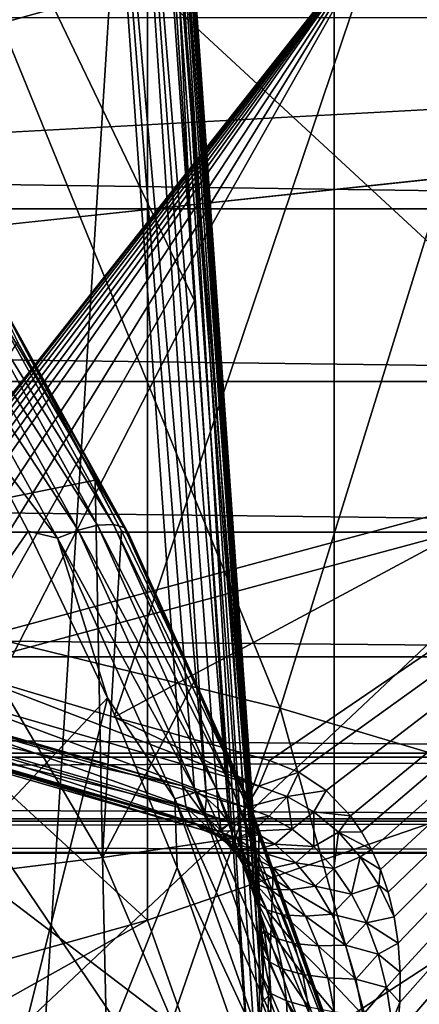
# Model space of a CAD drawing. Header units: metres. Extents: x -109 to 109, y -78 to 121.
# Tile 551 of 656: x 10.137 to 10.95, y -52.087 to -50.088. Entities that reach past the tile are written whole.
import ezdxf

# ---------------------------------------------------------------- set-up
doc = ezdxf.new("R2010")
doc.units = ezdxf.units.M
doc.layers.add('solid_508554_SW0001', color=7, linetype='CONTINUOUS')

msp = doc.modelspace()

# ---------------------------------------------------------------- linework, layer by layer
at = {"layer": 'solid_508554_SW0001'}
for points in [[(8.803325, -50.408958, 8.689124), (8.803325, -32.729481, 39.310875), (10.397038, -33.173328, 38.54211)], [(8.803325, -32.77586, 39.337654), (8.803325, -50.455338, 8.7159), (10.397038, -50.01149, 9.484665)], [(8.803325, -50.408958, 8.689124), (10.397038, -33.173328, 38.54211), (10.397038, -49.965111, 9.457888)], [(8.803325, -50.408958, 8.689124), (10.397038, -49.965111, 9.457888), (8.803373, -39.922939, 2.635043)], [(9.545432, -51.479877, 6.834235), (9.545437, -44.551674, 2.834236), (11.283771, -44.083958, 3.644346)], [(11.283785, -51.012154, 7.644356), (9.545432, -51.479877, 6.834235), (11.283771, -44.083958, 3.644346)], [(10.664383, -44.574646, -0.672659), (11.651801, -44.331177, -0.250956), (12.247202, -52.38657, 2.19669)], [(9.656664, -44.796349, -1.05666), (10.664383, -44.574646, -0.672659), (10.143072, -52.862133, 1.372991)], [(10.664383, -44.574646, -0.672659), (12.247202, -52.38657, 2.19669), (10.143072, -52.862133, 1.372991)], [(8.630564, -44.995865, -1.402229), (9.656664, -44.796349, -1.05666), (10.143072, -52.862133, 1.372991)], [(8.630564, -44.995865, -1.402229), (10.143072, -52.862133, 1.372991), (7.965859, -53.246765, 0.706794)], [(0.000003, -50.372105, -0.247045), (14.57333, -48.073761, 3.7338), (16.331614, -47.398849, 4.902783)], [(8.197713, -48.870541, 2.353737), (0.000003, -50.372105, -0.247045), (16.331614, -47.398849, 4.902783)], [(0.000003, -50.372105, -0.247045), (2.214558, -50.323742, -0.163279), (14.57333, -48.073761, 3.7338)], [(2.214558, -50.323742, -0.163279), (12.70409, -48.669445, 2.702048), (14.57333, -48.073761, 3.7338)], [(12.934439, -48.086067, 49.860153), (12.413736, -50.388714, 49.702404), (10.870768, -49.898949, 50.550705)], [(2.214558, -50.323742, -0.163279), (4.412245, -50.179024, 0.087381), (12.70409, -48.669445, 2.702048)], [(4.412245, -50.179024, 0.087381), (10.738096, -49.181374, 1.815359), (12.70409, -48.669445, 2.702048)], [(12.749997, -48.800533, 2.674999), (10.77676, -49.314133, 1.785416), (12.749996, -52.264633, 4.674998)], [(9.003019, -51.079414, 53.190731), (10.667195, -51.486198, 52.486164), (9.583935, -48.830902, 53.421783)], [(10.667195, -51.486198, 52.486164), (11.355492, -49.263935, 52.671753), (9.583935, -48.830902, 53.421783)], [(9.793039, -50.082699, 49.269955), (9.840983, -51.462761, 50.230198), (10.270909, -48.85442, 48.046803)], [(9.840983, -51.462761, 50.230198), (10.468128, -51.643803, 49.916626), (10.270909, -48.85442, 48.046803)], [(10.492994, -51.653294, 49.903805), (10.270909, -48.85442, 48.046803), (10.468128, -51.643803, 49.916626)], [(10.517277, -51.668503, 49.891117), (10.332911, -48.877975, 48.005394), (10.270909, -48.85442, 48.046803)], [(10.492994, -51.653294, 49.903805), (10.517277, -51.668503, 49.891117), (10.270909, -48.85442, 48.046803)], [(10.564074, -51.720291, 49.866043), (10.380536, -48.909786, 47.952103), (10.332911, -48.877975, 48.005394)], [(10.540988, -51.690331, 49.878536), (10.564074, -51.720291, 49.866043), (10.332911, -48.877975, 48.005394)], [(10.517277, -51.668503, 49.891117), (10.540988, -51.690331, 49.878536), (10.332911, -48.877975, 48.005394)], [(10.61315, -51.839348, 49.837845), (10.410513, -48.947681, 47.890556), (10.380536, -48.909786, 47.952103)], [(10.604959, -51.810043, 49.84285), (10.61315, -51.839348, 49.837845), (10.380536, -48.909786, 47.952103)], [(10.58581, -51.759869, 49.853958), (10.604959, -51.810043, 49.84285), (10.380536, -48.909786, 47.952103)], [(10.564074, -51.720291, 49.866043), (10.58581, -51.759869, 49.853958), (10.380536, -48.909786, 47.952103)], [(10.630002, -51.945702, 49.826069), (10.420795, -48.98909, 47.824944), (10.410513, -48.947681, 47.890556)], [(10.625879, -51.907047, 49.829361), (10.630002, -51.945702, 49.826069), (10.410513, -48.947681, 47.890556)], [(10.620193, -51.871666, 49.833324), (10.625879, -51.907047, 49.829361), (10.410513, -48.947681, 47.890556)], [(10.61315, -51.839348, 49.837845), (10.620193, -51.871666, 49.833324), (10.410513, -48.947681, 47.890556)], [(10.630186, -52.082794, 49.821415), (10.410677, -49.031193, 47.759724), (10.420795, -48.98909, 47.824944)], [(10.632488, -52.033417, 49.821953), (10.630186, -52.082794, 49.821415), (10.420795, -48.98909, 47.824944)], [(10.632305, -51.987762, 49.823547), (10.632488, -52.033417, 49.821953), (10.420795, -48.98909, 47.824944)], [(10.630002, -51.945702, 49.826069), (10.632305, -51.987762, 49.823547), (10.420795, -48.98909, 47.824944)], [(10.410677, -49.031193, 47.759724), (10.493095, -50.658848, 48.763649), (10.380838, -49.071125, 47.699341)], [(10.410677, -49.031193, 47.759724), (10.605354, -52.246571, 49.827961), (10.493095, -50.658848, 48.763649)], [(10.616769, -52.19043, 49.824249), (10.605354, -52.246571, 49.827961), (10.410677, -49.031193, 47.759724)], [(10.625001, -52.135807, 49.822186), (10.616769, -52.19043, 49.824249), (10.410677, -49.031193, 47.759724)], [(10.630186, -52.082794, 49.821415), (10.625001, -52.135807, 49.822186), (10.410677, -49.031193, 47.759724)], [(10.493095, -50.658848, 48.763649), (9.920848, -49.469486, 47.009354), (10.380838, -49.071125, 47.699341)], [(13.732098, -49.072243, -65.114044), (-13.732092, -49.0723, -65.114182), (-13.515706, -51.585316, -71.415703)], [(13.636007, -50.126842, -67.715462), (13.732098, -49.072243, -65.114044), (-13.515706, -51.585316, -71.415703)], [(4.412245, -50.179024, 0.087381), (6.576328, -49.939053, 0.503026), (10.738096, -49.181374, 1.815359)], [(10.667195, -51.486198, 52.486164), (12.258504, -51.960304, 51.664986), (11.355492, -49.263935, 52.671753)], [(10.77676, -49.314133, 1.785416), (8.721509, -49.739788, 1.048158), (10.776758, -52.778236, 3.785415)], [(10.77676, -49.314133, 1.785416), (10.776758, -52.778236, 3.785415), (12.749996, -52.264633, 4.674998)], [(10.493095, -50.658848, 48.763649), (9.937366, -51.739285, 48.248642), (9.920848, -49.469486, 47.009354)], [(9.471848, -51.668388, 50.692566), (9.250982, -49.475708, 51.283783), (10.870768, -49.898949, 50.550705)], [(11.902046, -49.496014, 10.377499), (10.397038, -50.01149, 9.484665), (11.90202, -51.40131, 11.477498)], [(8.721509, -49.739788, 1.048158), (8.721507, -53.203892, 3.048157), (10.776758, -52.778236, 3.785415)], [(9.512344, -51.617981, 50.69112), (9.471848, -51.668388, 50.692566), (10.870768, -49.898949, 50.550705)], [(9.554229, -51.57291, 50.687508), (9.512344, -51.617981, 50.69112), (10.870768, -49.898949, 50.550705)], [(9.596543, -51.533581, 50.682003), (9.554229, -51.57291, 50.687508), (10.870768, -49.898949, 50.550705)], [(9.639615, -51.499245, 50.674709), (9.596543, -51.533581, 50.682003), (10.870768, -49.898949, 50.550705)], [(9.682066, -51.470566, 50.666), (9.639615, -51.499245, 50.674709), (10.870768, -49.898949, 50.550705)], [(9.723774, -51.447052, 50.656075), (9.682066, -51.470566, 50.666), (10.870768, -49.898949, 50.550705)], [(9.764469, -51.428383, 50.645145), (9.723774, -51.447052, 50.656075), (10.870768, -49.898949, 50.550705)], [(9.803988, -51.414253, 50.633373), (9.764469, -51.428383, 50.645145), (10.870768, -49.898949, 50.550705)], [(9.879127, -51.398453, 50.607803), (9.803988, -51.414253, 50.633373), (10.870768, -49.898949, 50.550705)], [(9.948983, -51.397491, 50.580105), (9.879127, -51.398453, 50.607803), (10.870768, -49.898949, 50.550705)], [(10.013428, -51.409973, 50.550735), (9.948983, -51.397491, 50.580105), (10.870768, -49.898949, 50.550705)], [(10.329443, -51.503918, 50.394688), (10.013428, -51.409973, 50.550735), (10.870768, -49.898949, 50.550705)], [(10.329443, -51.503918, 50.394688), (10.870768, -49.898949, 50.550705), (12.413736, -50.388714, 49.702404)], [(10.397038, -50.01149, 9.484665), (8.803325, -50.455338, 8.7159), (10.397017, -51.916786, 10.58467)], [(10.397038, -50.01149, 9.484665), (10.397017, -51.916786, 10.58467), (11.90202, -51.40131, 11.477498)], [(-13.515705, -50.083374, -75.205978), (13.515705, -50.083374, -75.205978), (13.515705, -50.471798, -74.982986)], [(-13.515705, -50.471798, -74.982986), (-13.515705, -50.083374, -75.205978), (13.515705, -50.471798, -74.982986)], [(13.636007, -50.126842, -67.715462), (-13.515706, -51.585316, -71.415703), (0, -51.585346, -71.415787)], [(0, -51.585346, -71.415787), (13.515706, -51.585316, -71.415703), (13.636007, -50.126842, -67.715462)], [(10.645167, -51.592342, 50.234867), (10.329443, -51.503918, 50.394688), (12.413736, -50.388714, 49.702404)], [(10.704937, -51.615742, 50.202118), (10.645167, -51.592342, 50.234867), (12.413736, -50.388714, 49.702404)], [(10.760201, -51.652851, 50.167252), (10.704937, -51.615742, 50.202118), (12.413736, -50.388714, 49.702404)], [(10.810091, -51.704769, 50.130299), (10.760201, -51.652851, 50.167252), (12.413736, -50.388714, 49.702404)], [(10.832551, -51.736797, 50.111076), (10.810091, -51.704769, 50.130299), (12.413736, -50.388714, 49.702404)], [(10.852999, -51.773129, 50.091434), (10.832551, -51.736797, 50.111076), (12.413736, -50.388714, 49.702404)], [(10.871103, -51.813915, 50.071449), (10.852999, -51.773129, 50.091434), (12.413736, -50.388714, 49.702404)], [(10.862473, -52.334396, 49.917179), (10.88038, -52.274696, 49.927864), (12.413736, -50.388714, 49.702404)], [(12.19121, -52.796009, 49.118076), (10.862473, -52.334396, 49.917179), (12.413736, -50.388714, 49.702404)], [(10.886433, -51.85928, 50.051266), (10.871103, -51.813915, 50.071449), (12.413736, -50.388714, 49.702404)], [(10.88038, -52.274696, 49.927864), (10.894244, -52.214859, 49.940254), (12.413736, -50.388714, 49.702404)], [(10.898536, -51.909439, 50.031006), (10.886433, -51.85928, 50.051266), (12.413736, -50.388714, 49.702404)], [(10.894244, -52.214859, 49.940254), (10.897787, -52.19595, 49.944515), (12.413736, -50.388714, 49.702404)], [(10.897787, -52.19595, 49.944515), (10.904913, -52.148457, 49.955944), (12.413736, -50.388714, 49.702404)], [(10.906805, -51.963486, 50.011181), (10.898536, -51.909439, 50.031006), (12.413736, -50.388714, 49.702404)], [(10.904913, -52.148457, 49.955944), (10.910427, -52.083778, 49.973244), (12.413736, -50.388714, 49.702404)], [(10.910931, -52.021835, 49.991791), (10.906805, -51.963486, 50.011181), (12.413736, -50.388714, 49.702404)], [(10.910427, -52.083778, 49.973244), (10.910931, -52.021835, 49.991791), (12.413736, -50.388714, 49.702404)], [(8.803325, -50.455338, 8.7159), (8.80333, -52.360622, 9.81592), (10.397017, -51.916786, 10.58467)], [(-13.515705, -50.471798, -74.982986), (13.515705, -50.471798, -74.982986), (13.515705, -50.822693, -74.704659)], [(-13.515705, -50.822697, -74.704659), (-13.515705, -50.471798, -74.982986), (13.515705, -50.822693, -74.704659)], [(9.973162, -50.61264, 53.7481), (10.010931, -50.600384, 53.773167), (10.295687, -51.114521, 53.556156)], [(10.010931, -50.600384, 53.773167), (10.041932, -50.596527, 53.808224), (10.327798, -51.112663, 53.59037)], [(10.295687, -51.114521, 53.556156), (10.010931, -50.600384, 53.773167), (10.327798, -51.112663, 53.59037)], [(10.041932, -50.596527, 53.808224), (10.063128, -50.601437, 53.849834), (10.349673, -51.118805, 53.631462)], [(10.327798, -51.112663, 53.59037), (10.041932, -50.596527, 53.808224), (10.349673, -51.118805, 53.631462)], [(10.063128, -50.601437, 53.849834), (10.072439, -50.614643, 53.893925), (10.35917, -51.132343, 53.675411)], [(10.349673, -51.118805, 53.631462), (10.063128, -50.601437, 53.849834), (10.35917, -51.132343, 53.675411)], [(9.932325, -50.632084, 53.735481), (9.973162, -50.61264, 53.7481), (10.256489, -51.124195, 53.532181)], [(10.256489, -51.124195, 53.532181), (9.973162, -50.61264, 53.7481), (10.295687, -51.114521, 53.556156)], [(10.072439, -50.614643, 53.893925), (10.290705, -51.022869, 53.767838), (10.344529, -51.126045, 53.723351)], [(10.072439, -50.614643, 53.893925), (10.132792, -50.741665, 53.890404), (10.290705, -51.022869, 53.767838)], [(10.35917, -51.132343, 53.675411), (10.072439, -50.614643, 53.893925), (10.344529, -51.126045, 53.723351)], [(10.214044, -51.140736, 53.520786), (10.041788, -50.913551, 53.6273), (9.932325, -50.632084, 53.735481)], [(10.214044, -51.140736, 53.520786), (9.932325, -50.632084, 53.735481), (10.256489, -51.124195, 53.532181)], [(10.493095, -50.658848, 48.763649), (10.605354, -52.246571, 49.827961), (9.937366, -51.739285, 48.248642)], [(9.900638, -51.101517, 54.677593), (10.290705, -51.022869, 53.767838), (10.132792, -50.741665, 53.890404)], [(-13.515705, -50.822697, -74.704659), (13.515705, -50.822693, -74.704659), (13.515705, -51.128242, -74.377182)], [(-13.515705, -51.128246, -74.377182), (-13.515705, -50.822697, -74.704659), (13.515705, -51.128242, -74.377182)], [(10.041788, -50.913551, 53.6273), (10.15479, -51.12661, 53.53791), (8.811805, -53.066788, 53.481693)], [(10.214044, -51.140736, 53.520786), (10.15479, -51.12661, 53.53791), (10.041788, -50.913551, 53.6273)], [(11.199408, -53.961456, 2.536016), (9.545432, -51.479877, 6.834235), (11.283785, -51.012154, 7.644356)], [(9.900638, -51.101517, 54.677593), (10.305578, -51.789371, 54.427662), (10.290705, -51.022869, 53.767838)], [(10.344529, -51.126045, 53.723351), (10.290705, -51.022869, 53.767838), (10.305578, -51.789371, 54.427662)], [(11.283785, -51.058533, 7.671133), (9.545481, -52.692303, 7.534254), (9.545432, -51.526257, 6.861012)], [(11.283785, -51.058533, 7.671133), (9.545432, -51.526257, 6.861012), (10.83016, -53.228264, 3.913049)], [(11.283785, -51.058533, 7.671133), (11.2838, -52.224586, 8.344362), (9.545481, -52.692303, 7.534254)], [(11.283785, -51.058533, 7.671133), (10.83016, -53.228264, 3.913049), (12.813181, -52.712116, 4.807044)], [(9.912137, -53.66618, 52.133705), (10.667195, -51.486198, 52.486164), (9.003019, -51.079414, 53.190731)], [(9.900638, -51.101517, 54.677593), (9.933721, -51.83519, 55.342525), (10.305578, -51.789371, 54.427662)], [(-13.515705, -51.128246, -74.377182), (13.515705, -51.128242, -74.377182), (13.515706, -51.381634, -74.007874)], [(-13.515705, -51.381638, -74.007874), (-13.515705, -51.128246, -74.377182), (13.515706, -51.381634, -74.007874)], [(10.15479, -51.12661, 53.53791), (10.315692, -51.464958, 53.397972), (8.811805, -53.066788, 53.481693)], [(10.214044, -51.140736, 53.520786), (10.315692, -51.464958, 53.397972), (10.15479, -51.12661, 53.53791)], [(10.214044, -51.140736, 53.520786), (10.256489, -51.124195, 53.532181), (10.496525, -51.656353, 53.313503)], [(10.256489, -51.124195, 53.532181), (10.295687, -51.114521, 53.556156), (10.536938, -51.649372, 53.336376)], [(10.496525, -51.656353, 53.313503), (10.256489, -51.124195, 53.532181), (10.536938, -51.649372, 53.336376)], [(10.295687, -51.114521, 53.556156), (10.327798, -51.112663, 53.59037), (10.56999, -51.649605, 53.369728)], [(10.536938, -51.649372, 53.336376), (10.295687, -51.114521, 53.556156), (10.56999, -51.649605, 53.369728)], [(10.344529, -51.126045, 53.723351), (10.305578, -51.789371, 54.427662), (10.491848, -51.431995, 53.592854)], [(10.327798, -51.112663, 53.59037), (10.349673, -51.118805, 53.631462), (10.592443, -51.657024, 53.410297)], [(10.56999, -51.649605, 53.369728), (10.327798, -51.112663, 53.59037), (10.592443, -51.657024, 53.410297)], [(10.35917, -51.132343, 53.675411), (10.344529, -51.126045, 53.723351), (10.491848, -51.431995, 53.592854)], [(10.349673, -51.118805, 53.631462), (10.35917, -51.132343, 53.675411), (10.602096, -51.67091, 53.454105)], [(10.592443, -51.657024, 53.410297), (10.349673, -51.118805, 53.631462), (10.602096, -51.67091, 53.454105)], [(10.452713, -51.669865, 53.303356), (10.315692, -51.464958, 53.397972), (10.214044, -51.140736, 53.520786)], [(10.452713, -51.669865, 53.303356), (10.214044, -51.140736, 53.520786), (10.496525, -51.656353, 53.313503)], [(10.602096, -51.67091, 53.454105), (10.35917, -51.132343, 53.675411), (10.491848, -51.431995, 53.592854)], [(-13.515706, -51.577221, -73.60495), (-13.515705, -51.381638, -74.007874), (13.515706, -51.577221, -73.60495)], [(-13.515705, -51.381638, -74.007874), (13.515706, -51.381634, -74.007874), (13.515706, -51.577221, -73.60495)], [(9.99074, -51.46159, 50.536587), (10.013428, -51.409973, 50.550735), (10.623548, -51.644264, 50.220181)], [(10.623548, -51.644264, 50.220181), (10.013428, -51.409973, 50.550735), (10.329443, -51.503918, 50.394688)], [(10.530436, -52.293083, 10.625726), (11.90202, -51.40131, 11.477498), (10.397017, -51.916786, 10.58467)], [(12.04655, -51.772034, 11.528205), (11.90202, -51.40131, 11.477498), (10.530436, -52.293083, 10.625726)], [(10.305578, -51.789371, 54.427662), (10.623813, -51.743435, 53.462116), (10.491848, -51.431995, 53.592854)], [(10.602096, -51.67091, 53.454105), (10.491848, -51.431995, 53.592854), (10.623813, -51.743435, 53.462116)], [(10.315692, -51.464958, 53.397972), (9.851894, -53.321655, 53.049374), (8.811805, -53.066788, 53.481693)], [(9.840983, -51.462761, 50.230198), (10.154701, -51.556023, 50.075283), (10.468128, -51.643803, 49.916626)], [(9.846724, -51.505432, 50.268738), (10.154701, -51.556023, 50.075283), (9.840983, -51.462761, 50.230198)], [(10.315692, -51.464958, 53.397972), (10.457622, -51.809746, 53.257782), (9.851894, -53.321655, 53.049374)], [(9.963788, -51.504776, 50.508404), (9.99074, -51.46159, 50.536587), (10.597186, -51.687622, 50.191704)], [(9.99074, -51.46159, 50.536587), (10.623548, -51.644264, 50.220181), (10.597186, -51.687622, 50.191704)], [(10.452713, -51.669865, 53.303356), (10.457622, -51.809746, 53.257782), (10.315692, -51.464958, 53.397972)], [(11.199408, -53.961456, 2.536016), (9.056971, -54.391739, 1.790742), (9.545432, -51.479877, 6.834235)], [(9.912137, -53.66618, 52.133705), (11.390807, -54.106728, 51.370655), (10.667195, -51.486198, 52.486164)], [(11.390807, -54.106728, 51.370655), (12.258504, -51.960304, 51.664986), (10.667195, -51.486198, 52.486164)], [(9.846724, -51.505432, 50.268738), (10.468128, -51.643803, 49.916626), (10.154701, -51.556023, 50.075283)], [(9.846724, -51.505432, 50.268738), (10.475685, -51.686996, 49.954258), (10.468128, -51.643803, 49.916626)], [(9.846724, -51.505432, 50.268738), (9.860422, -51.536243, 50.316158), (10.475685, -51.686996, 49.954258)], [(9.934874, -51.535828, 50.468582), (9.963788, -51.504776, 50.508404), (10.568333, -51.718693, 50.151855)], [(9.963788, -51.504776, 50.508404), (10.597186, -51.687622, 50.191704), (10.568333, -51.718693, 50.151855)], [(10.623548, -51.644264, 50.220181), (10.329443, -51.503918, 50.394688), (10.645167, -51.592342, 50.234867)], [(9.545432, -51.526257, 6.861012), (8.764711, -53.656033, 3.172132), (10.83016, -53.228264, 3.913049)], [(9.860422, -51.536243, 50.316158), (10.491059, -51.718296, 50.000839), (10.475685, -51.686996, 49.954258)], [(9.860422, -51.536243, 50.316158), (9.880906, -51.552258, 50.368214), (10.491059, -51.718296, 50.000839)], [(9.906445, -51.552116, 50.420498), (9.934874, -51.535828, 50.468582), (10.539431, -51.73484, 50.104004)], [(9.934874, -51.535828, 50.468582), (10.568333, -51.718693, 50.151855), (10.539431, -51.73484, 50.104004)], [(9.880906, -51.552258, 50.368214), (9.906445, -51.552116, 50.420498), (10.512924, -51.734707, 50.052204)], [(9.880906, -51.552258, 50.368214), (10.512924, -51.734707, 50.052204), (10.491059, -51.718296, 50.000839)], [(9.906445, -51.552116, 50.420498), (10.539431, -51.73484, 50.104004), (10.512924, -51.734707, 50.052204)], [(-13.515706, -51.577221, -73.60495), (13.515706, -51.577221, -73.60495), (13.515706, -51.71064, -73.177399)], [(-13.515706, -51.71064, -73.177399), (-13.515706, -51.577221, -73.60495), (13.515706, -51.71064, -73.177399)], [(-13.515706, -51.715462, -71.843742), (13.515706, -51.585316, -71.415703), (0, -51.585346, -71.415787)], [(-13.515706, -51.715462, -71.843742), (13.515707, -51.715462, -71.843742), (13.515706, -51.585316, -71.415703)], [(10.623548, -51.644264, 50.220181), (10.645167, -51.592342, 50.234867), (10.704937, -51.615742, 50.202118)], [(10.680979, -51.665279, 50.18985), (10.623548, -51.644264, 50.220181), (10.704937, -51.615742, 50.202118)], [(10.680979, -51.665279, 50.18985), (10.704937, -51.615742, 50.202118), (10.760201, -51.652851, 50.167252)], [(10.513026, -51.704243, 49.935833), (10.492994, -51.653294, 49.903805), (10.468128, -51.643803, 49.916626)], [(10.513026, -51.704243, 49.935833), (10.468128, -51.643803, 49.916626), (10.475685, -51.686996, 49.954258)], [(10.496525, -51.656353, 53.313503), (10.536938, -51.649372, 53.336376), (10.732927, -52.201969, 53.115196)], [(10.536938, -51.649372, 53.336376), (10.56999, -51.649605, 53.369728), (10.766751, -52.204376, 53.147678)], [(10.732927, -52.201969, 53.115196), (10.536938, -51.649372, 53.336376), (10.766751, -52.204376, 53.147678)], [(10.56999, -51.649605, 53.369728), (10.592443, -51.657024, 53.410297), (10.789676, -52.213123, 53.187714)], [(10.766751, -52.204376, 53.147678), (10.56999, -51.649605, 53.369728), (10.789676, -52.213123, 53.187714)], [(10.597186, -51.687622, 50.191704), (10.623548, -51.644264, 50.220181), (10.680979, -51.665279, 50.18985)], [(10.452713, -51.669865, 53.303356), (10.496525, -51.656353, 53.313503), (10.691519, -52.206139, 53.093449)], [(10.646584, -52.21648, 53.084568), (10.457622, -51.809746, 53.257782), (10.452713, -51.669865, 53.303356)], [(10.646584, -52.21648, 53.084568), (10.452713, -51.669865, 53.303356), (10.691519, -52.206139, 53.093449)], [(10.513026, -51.704243, 49.935833), (10.517277, -51.668503, 49.891117), (10.492994, -51.653294, 49.903805)], [(10.691519, -52.206139, 53.093449), (10.496525, -51.656353, 53.313503), (10.732927, -52.201969, 53.115196)], [(10.546945, -51.734154, 49.920315), (10.517277, -51.668503, 49.891117), (10.513026, -51.704243, 49.935833)], [(10.546945, -51.734154, 49.920315), (10.540988, -51.690331, 49.878536), (10.517277, -51.668503, 49.891117)], [(10.592443, -51.657024, 53.410297), (10.602096, -51.67091, 53.454105), (10.799453, -52.22736, 53.23138)], [(10.789676, -52.213123, 53.187714), (10.592443, -51.657024, 53.410297), (10.799453, -52.22736, 53.23138)], [(10.644947, -51.705059, 50.167286), (10.597186, -51.687622, 50.191704), (10.680979, -51.665279, 50.18985)], [(10.691372, -51.731388, 50.143215), (10.644947, -51.705059, 50.167286), (10.680979, -51.665279, 50.18985)], [(10.735272, -51.696411, 50.159008), (10.680979, -51.665279, 50.18985), (10.760201, -51.652851, 50.167252)], [(10.691372, -51.731388, 50.143215), (10.680979, -51.665279, 50.18985), (10.735272, -51.696411, 50.159008)], [(10.735272, -51.696411, 50.159008), (10.760201, -51.652851, 50.167252), (10.810091, -51.704769, 50.130299)], [(10.475685, -51.686996, 49.954258), (10.491059, -51.718296, 50.000839), (10.525425, -51.733498, 49.984577)], [(10.513026, -51.704243, 49.935833), (10.475685, -51.686996, 49.954258), (10.525425, -51.733498, 49.984577)], [(10.546945, -51.734154, 49.920315), (10.564074, -51.720291, 49.866043), (10.540988, -51.690331, 49.878536)], [(10.568333, -51.718693, 50.151855), (10.597186, -51.687622, 50.191704), (10.644947, -51.705059, 50.167286)], [(10.602096, -51.67091, 53.454105), (10.652768, -51.817867, 53.431187), (10.770103, -52.149441, 53.294773)], [(10.799453, -52.22736, 53.23138), (10.602096, -51.67091, 53.454105), (10.770103, -52.149441, 53.294773)], [(10.602096, -51.67091, 53.454105), (10.623813, -51.743435, 53.462116), (10.652768, -51.817867, 53.431187)], [(-13.515706, -51.71064, -73.177399), (13.515706, -51.71064, -73.177399), (13.515707, -51.778923, -72.734756)], [(-13.515706, -51.778923, -72.734749), (-13.515706, -51.71064, -73.177399), (13.515707, -51.778923, -72.734756)], [(10.513026, -51.704243, 49.935833), (10.525425, -51.733498, 49.984577), (10.558418, -51.75996, 49.971188)], [(10.546945, -51.734154, 49.920315), (10.513026, -51.704243, 49.935833), (10.558418, -51.75996, 49.971188)], [(10.612396, -51.735466, 50.130211), (10.568333, -51.718693, 50.151855), (10.644947, -51.705059, 50.167286)], [(10.612396, -51.735466, 50.130211), (10.644947, -51.705059, 50.167286), (10.691372, -51.731388, 50.143215)], [(10.735671, -51.76696, 50.118805), (10.691372, -51.731388, 50.143215), (10.735272, -51.696411, 50.159008)], [(10.785378, -51.737488, 50.12748), (10.735272, -51.696411, 50.159008), (10.810091, -51.704769, 50.130299)], [(10.735671, -51.76696, 50.118805), (10.735272, -51.696411, 50.159008), (10.785378, -51.737488, 50.12748)], [(10.785378, -51.737488, 50.12748), (10.810091, -51.704769, 50.130299), (10.832551, -51.736797, 50.111076)], [(-13.515706, -51.78054, -72.286873), (13.515707, -51.78054, -72.286873), (13.515707, -51.715462, -71.843742)], [(-13.515706, -51.715462, -71.843742), (-13.515706, -51.78054, -72.286873), (13.515707, -51.715462, -71.843742)], [(10.491059, -51.718296, 50.000839), (10.512924, -51.734707, 50.052204), (10.547473, -51.749123, 50.03611)], [(10.525425, -51.733498, 49.984577), (10.491059, -51.718296, 50.000839), (10.547473, -51.749123, 50.03611)], [(10.539431, -51.73484, 50.104004), (10.568333, -51.718693, 50.151855), (10.612396, -51.735466, 50.130211)], [(10.576493, -51.774723, 49.907509), (10.564074, -51.720291, 49.866043), (10.546945, -51.734154, 49.920315)], [(10.576493, -51.774723, 49.907509), (10.58581, -51.759869, 49.853958), (10.564074, -51.720291, 49.866043)], [(10.285734, -53.132908, 49.672634), (9.953881, -54.009083, 49.487926), (9.937366, -51.739285, 48.248642)], [(10.605354, -52.246571, 49.827961), (10.285734, -53.132908, 49.672634), (9.937366, -51.739285, 48.248642)], [(10.305578, -51.789371, 54.427662), (10.626414, -52.542614, 54.217712), (10.623813, -51.743435, 53.462116)], [(10.512924, -51.734707, 50.052204), (10.539431, -51.73484, 50.104004), (10.577305, -51.749798, 50.086063)], [(10.547473, -51.749123, 50.03611), (10.512924, -51.734707, 50.052204), (10.577305, -51.749798, 50.086063)], [(10.525425, -51.733498, 49.984577), (10.547473, -51.749123, 50.03611), (10.581918, -51.773869, 50.022572)], [(10.558418, -51.75996, 49.971188), (10.525425, -51.733498, 49.984577), (10.581918, -51.773869, 50.022572)], [(10.577305, -51.749798, 50.086063), (10.539431, -51.73484, 50.104004), (10.612396, -51.735466, 50.130211)], [(10.546945, -51.734154, 49.920315), (10.558418, -51.75996, 49.971188), (10.589175, -51.796818, 49.959824)], [(10.576493, -51.774723, 49.907509), (10.546945, -51.734154, 49.920315), (10.589175, -51.796818, 49.959824)], [(10.547473, -51.749123, 50.03611), (10.577305, -51.749798, 50.086063), (10.615456, -51.774693, 50.070114)], [(10.581918, -51.773869, 50.022572), (10.547473, -51.749123, 50.03611), (10.615456, -51.774693, 50.070114)], [(10.577305, -51.749798, 50.086063), (10.612396, -51.735466, 50.130211), (10.656191, -51.762367, 50.109795)], [(10.615456, -51.774693, 50.070114), (10.577305, -51.749798, 50.086063), (10.656191, -51.762367, 50.109795)], [(10.656191, -51.762367, 50.109795), (10.612396, -51.735466, 50.130211), (10.691372, -51.731388, 50.143215)], [(10.652768, -51.817867, 53.431187), (10.623813, -51.743435, 53.462116), (10.626414, -52.542614, 54.217712)], [(10.656191, -51.762367, 50.109795), (10.691372, -51.731388, 50.143215), (10.735671, -51.76696, 50.118805)], [(10.776392, -51.811337, 50.093826), (10.735671, -51.76696, 50.118805), (10.785378, -51.737488, 50.12748)], [(10.776392, -51.811337, 50.093826), (10.785378, -51.737488, 50.12748), (10.829929, -51.787632, 50.095394)], [(10.785378, -51.737488, 50.12748), (10.832551, -51.736797, 50.111076), (10.852999, -51.773129, 50.091434)], [(10.829929, -51.787632, 50.095394), (10.785378, -51.737488, 50.12748), (10.852999, -51.773129, 50.091434)], [(10.558418, -51.75996, 49.971188), (10.581918, -51.773869, 50.022572), (10.615405, -51.808922, 50.010334)], [(10.589175, -51.796818, 49.959824), (10.558418, -51.75996, 49.971188), (10.615405, -51.808922, 50.010334)], [(10.601067, -51.823597, 49.897106), (10.58581, -51.759869, 49.853958), (10.576493, -51.774723, 49.907509)], [(10.601067, -51.823597, 49.897106), (10.604959, -51.810043, 49.84285), (10.58581, -51.759869, 49.853958)], [(10.615456, -51.774693, 50.070114), (10.656191, -51.762367, 50.109795), (10.698668, -51.799995, 50.089355)], [(10.698668, -51.799995, 50.089355), (10.656191, -51.762367, 50.109795), (10.735671, -51.76696, 50.118805)], [(10.698668, -51.799995, 50.089355), (10.735671, -51.76696, 50.118805), (10.776392, -51.811337, 50.093826)], [(-13.515706, -51.778923, -72.734749), (13.515707, -51.778923, -72.734756), (13.515707, -51.78054, -72.286873)], [(-13.515706, -51.78054, -72.286873), (-13.515706, -51.778923, -72.734749), (13.515707, -51.78054, -72.286873)], [(9.933721, -51.83519, 55.342525), (10.321774, -52.51437, 55.147888), (10.305578, -51.789371, 54.427662)], [(10.305578, -51.789371, 54.427662), (10.321774, -52.51437, 55.147888), (10.626414, -52.542614, 54.217712)], [(12.04655, -51.772034, 11.528205), (10.530436, -52.293083, 10.625726), (12.046459, -54.71656, 13.22814)], [(10.576493, -51.774723, 49.907509), (10.589175, -51.796818, 49.959824), (10.616551, -51.842495, 49.949917)], [(10.601067, -51.823597, 49.897106), (10.576493, -51.774723, 49.907509), (10.616551, -51.842495, 49.949917)], [(10.581918, -51.773869, 50.022572), (10.615456, -51.774693, 50.070114), (10.652963, -51.810013, 50.054764)], [(10.615405, -51.808922, 50.010334), (10.581918, -51.773869, 50.022572), (10.652963, -51.810013, 50.054764)], [(10.652963, -51.810013, 50.054764), (10.615456, -51.774693, 50.070114), (10.698668, -51.799995, 50.089355)], [(10.812208, -51.863422, 50.068417), (10.776392, -51.811337, 50.093826), (10.829929, -51.787632, 50.095394)], [(10.812208, -51.863422, 50.068417), (10.829929, -51.787632, 50.095394), (10.867854, -51.845448, 50.063107)], [(10.829929, -51.787632, 50.095394), (10.852999, -51.773129, 50.091434), (10.871103, -51.813915, 50.071449)], [(10.867854, -51.845448, 50.063107), (10.829929, -51.787632, 50.095394), (10.871103, -51.813915, 50.071449)], [(10.457622, -51.809746, 53.257782), (10.580069, -52.159302, 53.118038), (9.851894, -53.321655, 53.049374)], [(10.646584, -52.21648, 53.084568), (10.580069, -52.159302, 53.118038), (10.457622, -51.809746, 53.257782)], [(10.589175, -51.796818, 49.959824), (10.615405, -51.808922, 50.010334), (10.646353, -51.853302, 49.998711)], [(10.616551, -51.842495, 49.949917), (10.589175, -51.796818, 49.959824), (10.646353, -51.853302, 49.998711)], [(10.620446, -51.878609, 49.888828), (10.604959, -51.810043, 49.84285), (10.601067, -51.823597, 49.897106)], [(10.620446, -51.878609, 49.888828), (10.61315, -51.839348, 49.837845), (10.604959, -51.810043, 49.84285)], [(10.615405, -51.808922, 50.010334), (10.652963, -51.810013, 50.054764), (10.687949, -51.855103, 50.03936)], [(10.646353, -51.853302, 49.998711), (10.615405, -51.808922, 50.010334), (10.687949, -51.855103, 50.03936)], [(10.652963, -51.810013, 50.054764), (10.698668, -51.799995, 50.089355), (10.73782, -51.847744, 50.06842)], [(10.687949, -51.855103, 50.03936), (10.652963, -51.810013, 50.054764), (10.73782, -51.847744, 50.06842)], [(10.73782, -51.847744, 50.06842), (10.698668, -51.799995, 50.089355), (10.776392, -51.811337, 50.093826)], [(10.601067, -51.823597, 49.897106), (10.616551, -51.842495, 49.949917), (10.639679, -51.895184, 49.941185)], [(10.620446, -51.878609, 49.888828), (10.601067, -51.823597, 49.897106), (10.639679, -51.895184, 49.941185)], [(10.652768, -51.817867, 53.431187), (10.626414, -52.542614, 54.217712), (10.770103, -52.149441, 53.294773)], [(10.73782, -51.847744, 50.06842), (10.776392, -51.811337, 50.093826), (10.812208, -51.863422, 50.068417)], [(10.867854, -51.845448, 50.063107), (10.871103, -51.813915, 50.071449), (10.886433, -51.85928, 50.051266)], [(9.933721, -51.83519, 55.342525), (9.97, -52.529724, 56.064556), (10.321774, -52.51437, 55.147888)], [(10.620446, -51.878609, 49.888828), (10.620193, -51.871666, 49.833324), (10.61315, -51.839348, 49.837845)], [(10.616551, -51.842495, 49.949917), (10.646353, -51.853302, 49.998711), (10.673403, -51.905437, 49.987484)], [(10.639679, -51.895184, 49.941185), (10.616551, -51.842495, 49.949917), (10.673403, -51.905437, 49.987484)], [(10.687949, -51.855103, 50.03936), (10.73782, -51.847744, 50.06842), (10.771917, -51.904137, 50.047062)], [(10.771917, -51.904137, 50.047062), (10.73782, -51.847744, 50.06842), (10.812208, -51.863422, 50.068417)], [(10.842233, -51.921879, 50.04285), (10.812208, -51.863422, 50.068417), (10.867854, -51.845448, 50.063107)], [(10.842233, -51.921879, 50.04285), (10.867854, -51.845448, 50.063107), (10.898536, -51.909439, 50.031006)], [(10.867854, -51.845448, 50.063107), (10.886433, -51.85928, 50.051266), (10.898536, -51.909439, 50.031006)], [(10.646353, -51.853302, 49.998711), (10.687949, -51.855103, 50.03936), (10.718761, -51.908512, 50.0238)], [(10.673403, -51.905437, 49.987484), (10.646353, -51.853302, 49.998711), (10.718761, -51.908512, 50.0238)], [(10.718761, -51.908512, 50.0238), (10.687949, -51.855103, 50.03936), (10.771917, -51.904137, 50.047062)], [(10.771917, -51.904137, 50.047062), (10.812208, -51.863422, 50.068417), (10.842233, -51.921879, 50.04285)], [(10.634672, -51.93803, 49.882458), (10.625879, -51.907047, 49.829361), (10.620193, -51.871666, 49.833324)], [(10.634672, -51.93803, 49.882458), (10.620193, -51.871666, 49.833324), (10.620446, -51.878609, 49.888828)], [(10.620446, -51.878609, 49.888828), (10.639679, -51.895184, 49.941185), (10.658083, -51.95322, 49.933517)], [(10.634672, -51.93803, 49.882458), (10.620446, -51.878609, 49.888828), (10.658083, -51.95322, 49.933517)], [(10.634672, -51.93803, 49.882458), (10.630002, -51.945702, 49.826069), (10.625879, -51.907047, 49.829361)], [(10.639679, -51.895184, 49.941185), (10.673403, -51.905437, 49.987484), (10.695697, -51.963703, 49.976658)], [(10.658083, -51.95322, 49.933517), (10.639679, -51.895184, 49.941185), (10.695697, -51.963703, 49.976658)], [(10.673403, -51.905437, 49.987484), (10.718761, -51.908512, 50.0238), (10.74433, -51.968594, 50.008228)], [(10.695697, -51.963703, 49.976658), (10.673403, -51.905437, 49.987484), (10.74433, -51.968594, 50.008228)], [(10.718761, -51.908512, 50.0238), (10.771917, -51.904137, 50.047062), (10.799868, -51.96748, 50.025555)], [(10.74433, -51.968594, 50.008228), (10.718761, -51.908512, 50.0238), (10.799868, -51.96748, 50.025555)], [(10.799868, -51.96748, 50.025555), (10.771917, -51.904137, 50.047062), (10.842233, -51.921879, 50.04285)], [(10.842233, -51.921879, 50.04285), (10.898536, -51.909439, 50.031006), (10.906805, -51.963486, 50.011181)], [(8.924763, -52.742085, 9.848031), (10.397017, -51.916786, 10.58467), (8.80333, -52.360622, 9.81592)], [(10.530436, -52.293083, 10.625726), (10.397017, -51.916786, 10.58467), (8.924763, -52.742085, 9.848031)], [(10.799868, -51.96748, 50.025555), (10.842233, -51.921879, 50.04285), (10.865974, -51.985409, 50.017429)], [(10.865974, -51.985409, 50.017429), (10.842233, -51.921879, 50.04285), (10.906805, -51.963486, 50.011181)], [(10.643908, -52.000534, 49.877827), (10.630002, -51.945702, 49.826069), (10.634672, -51.93803, 49.882458)], [(10.643908, -52.000534, 49.877827), (10.632305, -51.987762, 49.823547), (10.630002, -51.945702, 49.826069)], [(10.634672, -51.93803, 49.882458), (10.658083, -51.95322, 49.933517), (10.671558, -52.015232, 49.926868)], [(10.643908, -52.000534, 49.877827), (10.634672, -51.93803, 49.882458), (10.671558, -52.015232, 49.926868)], [(10.658083, -51.95322, 49.933517), (10.695697, -51.963703, 49.976658), (10.712772, -52.026665, 49.96632)], [(10.671558, -52.015232, 49.926868), (10.658083, -51.95322, 49.933517), (10.712772, -52.026665, 49.96632)], [(10.695697, -51.963703, 49.976658), (10.74433, -51.968594, 50.008228), (10.764061, -52.033863, 49.992844)], [(10.712772, -52.026665, 49.96632), (10.695697, -51.963703, 49.976658), (10.764061, -52.033863, 49.992844)], [(10.74433, -51.968594, 50.008228), (10.799868, -51.96748, 50.025555), (10.821083, -52.036213, 50.004192)], [(10.764061, -52.033863, 49.992844), (10.74433, -51.968594, 50.008228), (10.821083, -52.036213, 50.004192)], [(10.821083, -52.036213, 50.004192), (10.799868, -51.96748, 50.025555), (10.865974, -51.985409, 50.017429)], [(10.865974, -51.985409, 50.017429), (10.906805, -51.963486, 50.011181), (10.910931, -52.021835, 49.991791)], [(10.648336, -52.065109, 49.874813), (10.632488, -52.033417, 49.821953), (10.632305, -51.987762, 49.823547)], [(10.648336, -52.065109, 49.874813), (10.632305, -51.987762, 49.823547), (10.643908, -52.000534, 49.877827)], [(10.821083, -52.036213, 50.004192), (10.865974, -51.985409, 50.017429), (10.883202, -52.052895, 49.992405)], [(10.883202, -52.052895, 49.992405), (10.865974, -51.985409, 50.017429), (10.910931, -52.021835, 49.991791)], [(10.643908, -52.000534, 49.877827), (10.671558, -52.015232, 49.926868), (10.680043, -52.080139, 49.92123)], [(10.648336, -52.065109, 49.874813), (10.643908, -52.000534, 49.877827), (10.680043, -52.080139, 49.92123)], [(10.671558, -52.015232, 49.926868), (10.712772, -52.026665, 49.96632), (10.724396, -52.093163, 49.956573)], [(10.680043, -52.080139, 49.92123), (10.671558, -52.015232, 49.926868), (10.724396, -52.093163, 49.956573)], [(10.712772, -52.026665, 49.96632), (10.764061, -52.033863, 49.992844), (10.777639, -52.103081, 49.977848)], [(10.724396, -52.093163, 49.956573), (10.712772, -52.026665, 49.96632), (10.777639, -52.103081, 49.977848)], [(10.883202, -52.052895, 49.992405), (10.910931, -52.021835, 49.991791), (10.910427, -52.083778, 49.973244)], [(10.648336, -52.065109, 49.874813), (10.630186, -52.082794, 49.821415), (10.632488, -52.033417, 49.821953)], [(10.764061, -52.033863, 49.992844), (10.821083, -52.036213, 50.004192), (10.835266, -52.109047, 49.983253)], [(10.777639, -52.103081, 49.977848), (10.764061, -52.033863, 49.992844), (10.835266, -52.109047, 49.983253)], [(10.835266, -52.109047, 49.983253), (10.821083, -52.036213, 50.004192), (10.883202, -52.052895, 49.992405)], [(10.648122, -52.130974, 49.873341), (10.630186, -52.082794, 49.821415), (10.648336, -52.065109, 49.874813)], [(10.648122, -52.130974, 49.873341), (10.648336, -52.065109, 49.874813), (10.683523, -52.147068, 49.916626)], [(10.648336, -52.065109, 49.874813), (10.680043, -52.080139, 49.92123), (10.683523, -52.147068, 49.916626)], [(10.835266, -52.109047, 49.983253), (10.883202, -52.052895, 49.992405), (10.893815, -52.123398, 49.968018)], [(10.893815, -52.123398, 49.968018), (10.883202, -52.052895, 49.992405), (10.910427, -52.083778, 49.973244)], [(10.648122, -52.130974, 49.873341), (10.625001, -52.135807, 49.822186), (10.630186, -52.082794, 49.821415)], [(10.680043, -52.080139, 49.92123), (10.724396, -52.093163, 49.956573), (10.730433, -52.162247, 49.947529)], [(10.683523, -52.147068, 49.916626), (10.680043, -52.080139, 49.92123), (10.730433, -52.162247, 49.947529)], [(10.893815, -52.123398, 49.968018), (10.910427, -52.083778, 49.973244), (10.904913, -52.148457, 49.955944)]]:
    msp.add_3dface(points, dxfattribs=at)

doc.saveas('drawing.dxf')
